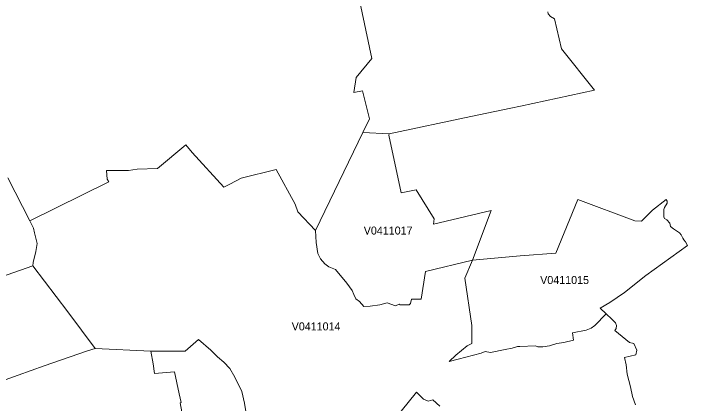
# Model space of a CAD drawing. Extents: x 369010 to 735936, y 6377141 to 6616555.
# Drawn here: x 479041 to 487466, y 6502081 to 6506954 of the extents above; entities that cross this region are included whole.
import ezdxf
from ezdxf.enums import TextEntityAlignment as Align

# ---------------------------------------------------------------- set-up
doc = ezdxf.new("R2010")
doc.units = 0
doc.header["$LTSCALE"] = 40
doc.layers.add('3', color=7, linetype='Continuous', lineweight=13)
doc.layers.add('4', color=7, linetype='Continuous')

msp = doc.modelspace()

# ---------------------------------------------------------------- linework, layer by layer
at = {"layer": '3'}
for points in [[(478968.25, 6504900.47), (479245.14, 6504363.08), (480231.04, 6504849), (480210.52, 6504882.93), (480204.23, 6504991.5), (480479.63, 6504993.98), (480588.37, 6505010.53), (480840.43, 6505015.33), (481193.45, 6505312.91), (481273.72, 6505217.91), (481670.93, 6504782.14), (481744.08, 6504823.18), (481888.24, 6504894.52), (482322.52, 6505005.4), (482560.51, 6504571.29), (482593.45, 6504473.81), (482815.22, 6504240.61), (483409.38, 6505466.33), (483492.63, 6505638.13), (483404.58, 6505989.16), (483294.85, 6505967.48), (483323.98, 6506152.84), (483522.09, 6506393.82), (483139.94, 6508188.71)], [(483139.94, 6508188.71), (483522.09, 6506393.82), (483323.98, 6506152.84), (483294.85, 6505967.48), (483404.58, 6505989.16), (483492.63, 6505638.13), (483409.38, 6505466.33), (483736.42, 6505451.77), (484759.56, 6505666.92), (485258.23, 6505771.03), (485379.05, 6505795.02), (486303.22, 6505997.44), (485889.13, 6506513.31), (485804.39, 6506885.86), (485754.57, 6506917.64), (485722.63, 6506948.26), (485719.32, 6506975.89)], [(485719.32, 6506975.89), (485722.63, 6506948.26), (485754.57, 6506917.64), (485804.39, 6506885.86), (485889.13, 6506513.31), (486303.22, 6505997.44), (485379.05, 6505795.02), (485258.23, 6505771.03), (484759.56, 6505666.92), (483736.42, 6505451.77), (483730.79, 6505435.05), (483886.37, 6504714.78), (484073.72, 6504749.04), (484299.63, 6504386.75), (484289.37, 6504322.7), (485013.28, 6504494.16), (484777.27, 6503872.03), (485373.25, 6503927.31), (485820.45, 6503960.74), (486093.69, 6504630.7), (486807.51, 6504362.59), (486889.1, 6504360.1), (487027.63, 6504495.16), (487197.93, 6504630.54), (487212.83, 6504610.51), (487210.84, 6504584.86), (487177.08, 6504528.59), (487168.31, 6504504.92), (487169.63, 6504414.22), (487176.25, 6504393.04), (487206.87, 6504376.99), (487243.94, 6504336.11), (487255.36, 6504291.25), (487290.45, 6504261.79), (487365.92, 6504212.81), (487387.6, 6504186.82), (487406.14, 6504145.94), (487418.88, 6504126.25), (487441.89, 6504101.92), (487466.05, 6504056.4), (486946.04, 6503678.89), (486678.09, 6503469.86), (486494.54, 6503342.92), (486374.72, 6503270.76), (486448.53, 6503201.41), (486520.03, 6503134.22), (486565.38, 6503090.19), (486578.78, 6503054.44), (486573.32, 6503019.52), (486558.59, 6502994.7), (486738.83, 6502842.6), (486794.93, 6502831.18), (486831.84, 6502745.61), (486820.42, 6502689.51), (486680.07, 6502655.08), (486701.09, 6502564.22), (486711.35, 6502449.53), (486752.23, 6502287.5), (486779.38, 6502169.33), (486816.45, 6502064.73)], [(485368.45, 6502791.62), (485341.48, 6502791.62), (485272.46, 6502771.1), (485187.89, 6502755.71), (485002.36, 6502718.8), (484938.31, 6502731.71), (484887.17, 6502708.54), (484600.52, 6502633.07), (484485.32, 6502607.42), (484571.06, 6502684.21), (484710.58, 6502799.57), (484768.17, 6502830.19), (484771.32, 6503001.65), (484770.32, 6503055.44), (484681.12, 6503646.78), (484777.27, 6503872.03), (484191.72, 6503732.35), (484135.12, 6503384.95), (484014.8, 6503384.95), (484003.87, 6503329.51), (483986, 6503315.44), (483872.3, 6503312.3), (483859.72, 6503323.39), (483814.87, 6503300.38), (483711.59, 6503339.94), (483621.89, 6503315.11), (483498.59, 6503295.25), (483420.14, 6503292.77), (483366.52, 6503354.83), (483321.67, 6503389.26), (483295.52, 6503441.72), (483273.67, 6503492.86), (483208.13, 6503583.72), (483067.12, 6503754.86), (482982.05, 6503790.11), (482931.41, 6503825.86), (482877.12, 6503889.91), (482847, 6503954.78), (482825.98, 6504092.98), (482815.22, 6504240.61), (482593.45, 6504473.81), (482560.51, 6504571.29), (482322.52, 6505005.4), (481888.24, 6504894.52), (481744.08, 6504823.18), (481670.93, 6504782.14), (481273.72, 6505217.91), (481193.45, 6505312.91), (480840.43, 6505015.33), (480588.37, 6505010.53), (480479.63, 6504993.98), (480204.23, 6504991.5), (480210.52, 6504882.93), (480231.04, 6504849), (479245.14, 6504363.08)], [(478892.78, 6503665.32), (479283.53, 6503802.02), (479287.67, 6503841.91), (479318.79, 6503978.29), (479336.83, 6504078.75), (479329.54, 6504112.01), (479304.88, 6504215.29), (479291.81, 6504272.72), (479245.14, 6504363.08), (478968.25, 6504900.47)], [(479245.14, 6504363.08), (479291.81, 6504272.72), (479304.88, 6504215.29), (479329.54, 6504112.01), (479336.83, 6504078.75), (479318.79, 6503978.29), (479287.67, 6503841.91), (479283.53, 6503802.02), (479718.64, 6503225.74), (480059.91, 6502767.96), (480759.66, 6502734.69), (480976.64, 6502733.03), (481185.17, 6502733.03), (481353.33, 6502881.66), (481505.59, 6502745.94), (481590, 6502664.02), (481671.26, 6502597.49), (481745.41, 6502516.72), (481809.46, 6502411.79), (481895.19, 6502232.55), (481926.96, 6502085.09), (481964.2, 6501852.06)], [(478768.98, 6502318.78), (479424.21, 6502550.98), (479966.57, 6502739.82), (480059.91, 6502767.96), (479718.64, 6503225.74), (479283.53, 6503802.02), (478892.78, 6503665.32)], [(486816.45, 6502064.73), (486779.38, 6502169.33), (486752.23, 6502287.5), (486711.35, 6502449.53), (486701.09, 6502564.22), (486680.07, 6502655.08), (486820.42, 6502689.51), (486831.84, 6502745.61), (486794.93, 6502831.18), (486738.83, 6502842.6), (486558.59, 6502994.7), (486573.32, 6503019.52), (486578.78, 6503054.44), (486565.38, 6503090.19), (486520.03, 6503134.22), (486448.53, 6503201.41), (486305.87, 6503056.43), (486261.18, 6503022.5), (486197.96, 6502995.69), (486027.99, 6502962.42), (486039.41, 6502870.57), (485920.91, 6502841.27), (485862.15, 6502836.14), (485831.2, 6502829.85), (485740.67, 6502803.04), (485657.75, 6502787.65), (485596.52, 6502787.65), (485564.74, 6502801.72), (485368.45, 6502791.62)], [(481964.2, 6501852.06), (481926.96, 6502085.09), (481895.19, 6502232.55), (481809.46, 6502411.79), (481745.41, 6502516.72), (481671.26, 6502597.49), (481590, 6502664.02), (481505.59, 6502745.94), (481353.33, 6502881.66), (481185.17, 6502733.03), (480976.64, 6502733.03), (480759.66, 6502734.69), (480787.47, 6502574.98), (480803.19, 6502455.48), (481052.44, 6502475.18), (481112.02, 6502202.43), (481135.19, 6502092.04), (481123.44, 6502087.73), (481177.23, 6501796.78)], [(481177.23, 6501796.78), (481123.44, 6502087.73), (481135.19, 6502092.04), (481112.02, 6502202.43), (481052.44, 6502475.18), (480803.19, 6502455.48), (480787.47, 6502574.98), (480759.66, 6502734.69), (480059.91, 6502767.96), (479966.57, 6502739.82), (479424.21, 6502550.98), (478768.98, 6502318.78)], [(484370.46, 6502048.18), (484283.41, 6502126.3), (484223.33, 6502112.23), (484167.06, 6502135.23), (484078.68, 6502223.61), (483625.03, 6501660.07)], [(483625.03, 6501660.07), (484078.68, 6502223.61), (484167.06, 6502135.23), (484223.33, 6502112.23), (484283.41, 6502126.3), (484370.46, 6502048.18)]]:
    msp.add_lwpolyline(points, dxfattribs=at)
for points in [[(483409.38, 6505466.33), (482815.22, 6504240.61), (482825.98, 6504092.98), (482847, 6503954.78), (482877.12, 6503889.91), (482931.41, 6503825.86), (482982.05, 6503790.11), (483067.12, 6503754.86), (483208.13, 6503583.72), (483273.67, 6503492.86), (483295.52, 6503441.72), (483321.67, 6503389.26), (483366.52, 6503354.83), (483420.14, 6503292.77), (483498.59, 6503295.25), (483621.89, 6503315.11), (483711.59, 6503339.94), (483814.87, 6503300.38), (483859.72, 6503323.39), (483872.3, 6503312.3), (483986, 6503315.44), (484003.87, 6503329.51), (484014.8, 6503384.95), (484135.12, 6503384.95), (484191.72, 6503732.35), (484777.27, 6503872.03), (485013.28, 6504494.16), (484289.37, 6504322.7), (484299.63, 6504386.75), (484073.72, 6504749.04), (483886.37, 6504714.78), (483730.79, 6505435.05), (483736.42, 6505451.77)], [(484777.27, 6503872.03), (484681.12, 6503646.78), (484770.32, 6503055.44), (484771.32, 6503001.65), (484768.17, 6502830.19), (484710.58, 6502799.57), (484571.06, 6502684.21), (484485.32, 6502607.42), (484600.52, 6502633.07), (484887.17, 6502708.54), (484938.31, 6502731.71), (485002.36, 6502718.8), (485187.89, 6502755.71), (485272.46, 6502771.1), (485341.48, 6502791.62), (485368.45, 6502791.62), (485564.74, 6502801.72), (485596.52, 6502787.65), (485657.75, 6502787.65), (485740.67, 6502803.04), (485831.2, 6502829.85), (485862.15, 6502836.14), (485920.91, 6502841.27), (486039.41, 6502870.57), (486027.99, 6502962.42), (486197.96, 6502995.69), (486261.18, 6503022.5), (486305.87, 6503056.43), (486448.53, 6503201.41), (486374.72, 6503270.76), (486494.54, 6503342.92), (486678.09, 6503469.86), (486946.04, 6503678.89), (487466.05, 6504056.4), (487441.89, 6504101.92), (487418.88, 6504126.25), (487406.14, 6504145.94), (487387.6, 6504186.82), (487365.92, 6504212.81), (487290.45, 6504261.79), (487255.36, 6504291.25), (487243.94, 6504336.11), (487206.87, 6504376.99), (487176.25, 6504393.04), (487169.63, 6504414.22), (487168.31, 6504504.92), (487177.08, 6504528.59), (487210.84, 6504584.86), (487212.83, 6504610.51), (487197.93, 6504630.54), (487027.63, 6504495.16), (486889.1, 6504360.1), (486807.51, 6504362.59), (486093.69, 6504630.7), (485820.45, 6503960.74), (485373.25, 6503927.31)]]:
    msp.add_lwpolyline(points, close=True, dxfattribs=at)

# ---------------------------------------------------------------- texts
at = {"layer": '4'}
for s, p in [('V0411017', (483723.98, 6504192.03)), ('V0411015', (485929.47, 6503573.86)), ('V0411014', (482823.17, 6502994.62))]:
    msp.add_text(s, height=100, dxfattribs=at).set_placement(p, align=Align.CENTER)

doc.saveas('drawing.dxf')
